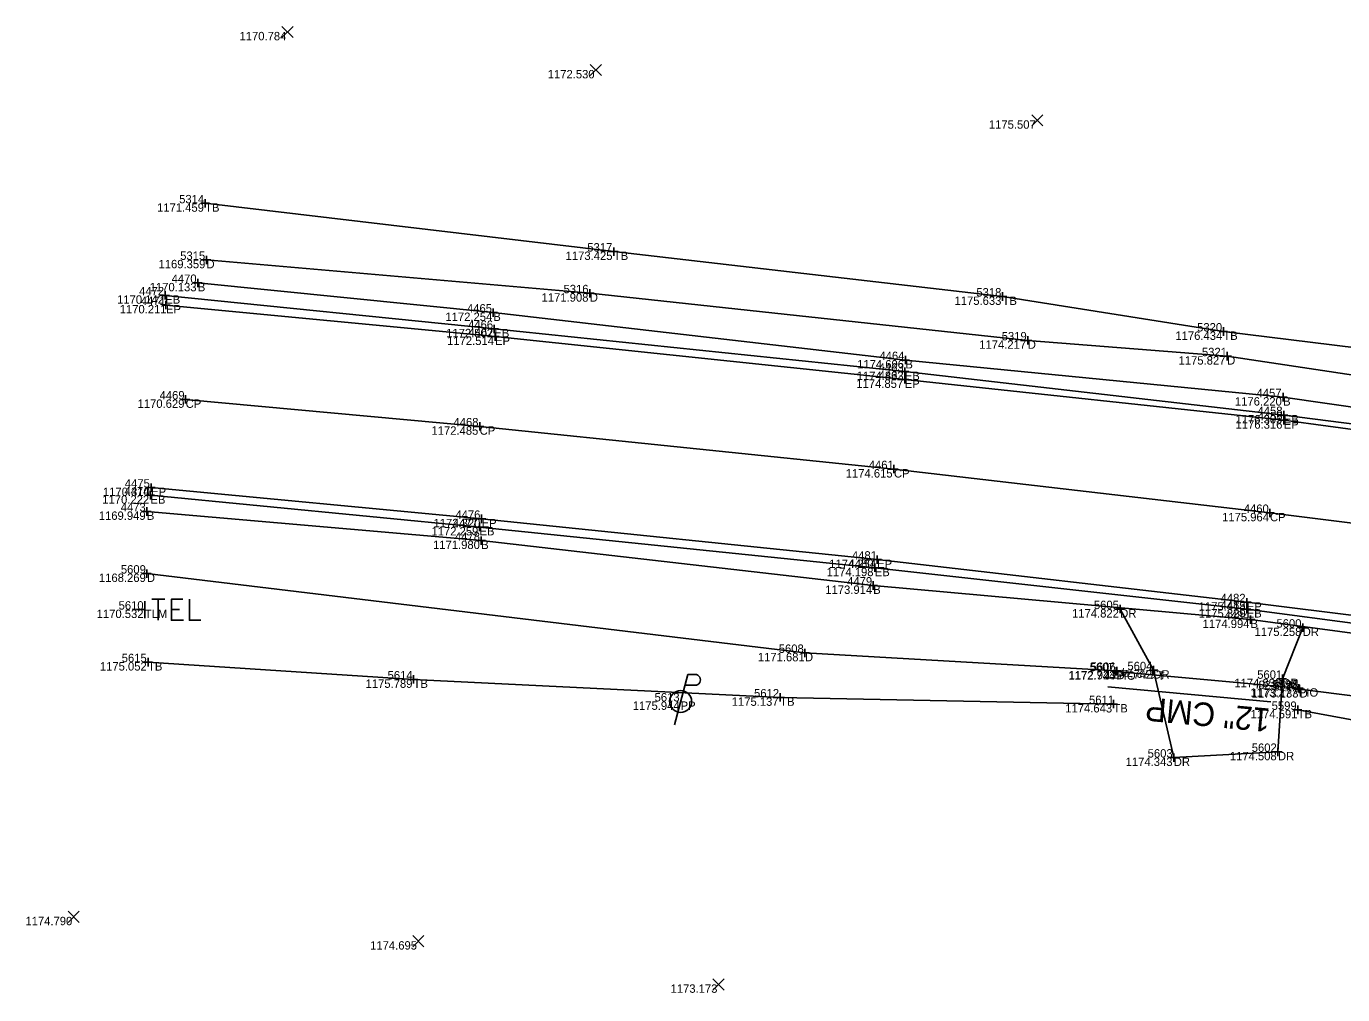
# Model space of a CAD drawing. Extents: x 2044996 to 2050343, y 455232 to 458054.
# Drawn here: x 2046630.6 to 2046787.3, y 457217.3 to 457332.5 of the extents above; entities that cross this region are included whole.
import ezdxf

# ---------------------------------------------------------------- set-up
doc = ezdxf.new("R2010")
doc.units = 0
for name, color, linetype in [('DR_X_Ditch', 7, 'Continuous'), ('DR_X_Elev_Flow', 7, 'Continuous'), ('DR_X_Storm_Sewer', 7, 'Continuous'), ('DR_X_Text', 7, 'Continuous'), ('DT_X_Contour_Minor', 7, 'Continuous'), ('DT_X_Contour_Text', 7, 'Continuous'), ('DT_X_Spot_Elev', 7, 'Continuous'), ('DT_X_TIN_Hull', 7, 'Continuous'), ('DT_X_Triangles', 7, 'Continuous'), ('DT_X_Void', 7, 'Continuous'), ('PV_X_COP', 7, 'Continuous'), ('PV_X_Driveway', 7, 'Continuous'), ('PV_X_EOP', 7, 'Continuous'), ('PV_X_Shoulder_Aggregate', 7, 'Continuous'), ('SC_Scratch1', 7, 'Continuous'), ('SV_X_Break_Lines', 7, 'Continuous'), ('SV_X_Top_of_Bank', 7, 'Continuous'), ('UT_X_Electric_Cells', 7, 'Continuous')]:
    doc.layers.add(name, color=color, linetype=linetype)

msp = doc.modelspace()

# ---------------------------------------------------------------- linework, layer by layer
at = {"layer": 'DR_X_Ditch'}
for points in [[(2046652.09, 457304.73), (2046697.72, 457300.76), (2046749.85, 457295.15), (2046773.58, 457293.27), (2046813.42, 457287.29), (2046865.63, 457279.49), (2046913.29, 457272.1), (2046945.7, 457266), (2046955.45, 457263.32), (2046957.87, 457262.51), (2047003.84, 457250.36), (2047016.8, 457245.89), (2047017.67, 457245.73), (2047064.32, 457227.1), (2047106.55, 457210.85), (2047146.99, 457194.6), (2047185.37, 457179.96), (2047230.91, 457162.64)], [(2046760.44, 457255.82), (2046723.33, 457257.96), (2046645, 457267.4)], [(2046965.68, 457219.12), (2046952.44, 457224.82), (2046926.17, 457227.03), (2046902.99, 457233.78), (2046839.32, 457246.45), (2046782.21, 457253.65)]]:
    msp.add_lwpolyline(points, dxfattribs=at)
at = {"layer": 'DR_X_Elev_Flow'}
for p, q in [((2046760.38, 457256.26), (2046760.38, 457255.26)), ((2046759.88, 457255.76), (2046760.88, 457255.76)), ((2046760.38, 457255.76), (2046760.38, 457255.76)), ((2046781.62, 457253.75), (2046782.62, 457253.75)), ((2046782.12, 457254.25), (2046782.12, 457253.25)), ((2046782.12, 457253.75), (2046782.12, 457253.75))]:
    msp.add_line(p, q, dxfattribs=at)
at = {"layer": 'DR_X_Storm_Sewer'}
msp.add_line((2046782.12, 457253.75), (2046760.38, 457255.76), dxfattribs=at)
at = {"layer": 'DR_X_Text'}
msp.add_line((2046759.37, 457253.94), (2046778.8, 457252.15), dxfattribs=at)
at = {"layer": 'DT_X_Spot_Elev'}
for p, q in [((2046661.06, 457331.19), (2046662.39, 457332.52)), ((2046661.06, 457332.52), (2046662.39, 457331.19)), ((2046697.78, 457326.66), (2046699.12, 457328)), ((2046697.78, 457328), (2046699.12, 457326.66)), ((2046750.33, 457320.67), (2046751.66, 457322)), ((2046750.33, 457322), (2046751.66, 457320.67)), ((2046635.61, 457225.89), (2046636.95, 457227.22)), ((2046635.61, 457227.22), (2046636.95, 457225.89)), ((2046676.64, 457222.99), (2046677.98, 457224.32)), ((2046676.64, 457224.32), (2046677.98, 457222.99)), ((2046712.38, 457217.84), (2046713.72, 457219.18)), ((2046712.38, 457219.18), (2046713.72, 457217.84))]:
    msp.add_line(p, q, dxfattribs=at)
at = {"layer": 'DT_X_TIN_Hull'}
for p, q in [((2046644.75, 457262.11), (2046644.75, 457264.11)), ((2046644.75, 457263.11), (2046643.75, 457263.11))]:
    msp.add_line(p, q, dxfattribs=at)
for points in [[(2046645.57, 457264.35), (2046647.12, 457264.35)], [(2046646.35, 457264.35), (2046646.35, 457261.85)], [(2046649.27, 457264.35), (2046647.91, 457264.35), (2046647.91, 457261.85), (2046649.36, 457261.85)], [(2046650.05, 457264.35), (2046650.05, 457261.85), (2046651.41, 457261.85)], [(2046647.91, 457263.11), (2046648.87, 457263.11)]]:
    msp.add_lwpolyline(points, dxfattribs=at)
at = {"layer": 'DT_X_Void'}
for p, q in [((2046651.43, 457311.46), (2046652.43, 457311.46)), ((2046651.93, 457311.96), (2046651.93, 457310.96)), ((2046651.93, 457311.46), (2046651.93, 457311.46)), ((2046700.58, 457306.22), (2046700.58, 457305.22)), ((2046651.59, 457304.73), (2046652.59, 457304.73)), ((2046652.09, 457305.23), (2046652.09, 457304.23)), ((2046652.09, 457304.73), (2046652.09, 457304.73)), ((2046700.08, 457305.72), (2046701.08, 457305.72)), ((2046700.58, 457305.72), (2046700.58, 457305.72)), ((2046650.56, 457301.99), (2046651.56, 457301.99)), ((2046651.06, 457302.49), (2046651.06, 457301.49)), ((2046651.06, 457301.99), (2046651.06, 457301.99)), ((2046646.68, 457300.51), (2046647.68, 457300.51)), ((2046647.18, 457301.01), (2046647.18, 457300.01)), ((2046647.18, 457300.51), (2046647.18, 457300.51)), ((2046647.27, 457299.86), (2046647.27, 457298.86)), ((2046697.22, 457300.76), (2046698.22, 457300.76)), ((2046697.72, 457301.26), (2046697.72, 457300.26)), ((2046697.72, 457300.76), (2046697.72, 457300.76)), ((2046746.35, 457300.37), (2046747.35, 457300.37)), ((2046746.85, 457300.87), (2046746.85, 457299.87)), ((2046746.85, 457300.37), (2046746.85, 457300.37)), ((2046646.77, 457299.36), (2046647.77, 457299.36)), ((2046647.27, 457299.36), (2046647.27, 457299.36)), ((2046685.73, 457298.46), (2046686.73, 457298.46)), ((2046686.23, 457298.96), (2046686.23, 457297.96)), ((2046686.23, 457298.46), (2046686.23, 457298.46)), ((2046686.35, 457297.02), (2046686.35, 457296.02)), ((2046685.85, 457296.52), (2046686.85, 457296.52)), ((2046685.94, 457295.6), (2046686.94, 457295.6)), ((2046686.35, 457296.52), (2046686.35, 457296.52)), ((2046686.44, 457296.1), (2046686.44, 457295.1)), ((2046686.44, 457295.6), (2046686.44, 457295.6)), ((2046749.85, 457295.65), (2046749.85, 457294.65)), ((2046772.63, 457296.21), (2046773.63, 457296.21)), ((2046773.13, 457296.71), (2046773.13, 457295.71)), ((2046773.13, 457296.21), (2046773.13, 457296.21)), ((2046749.35, 457295.15), (2046750.35, 457295.15)), ((2046749.85, 457295.15), (2046749.85, 457295.15)), ((2046773.58, 457293.77), (2046773.58, 457292.77)), ((2046734.78, 457292.81), (2046735.78, 457292.81)), ((2046735.28, 457293.31), (2046735.28, 457292.31)), ((2046735.28, 457292.81), (2046735.28, 457292.81)), ((2046773.08, 457293.27), (2046774.08, 457293.27)), ((2046773.58, 457293.27), (2046773.58, 457293.27)), ((2046734.71, 457291.43), (2046735.71, 457291.43)), ((2046734.71, 457290.5), (2046735.71, 457290.5)), ((2046735.21, 457291.93), (2046735.21, 457290.93)), ((2046735.21, 457291.43), (2046735.21, 457291.43)), ((2046735.21, 457291), (2046735.21, 457290)), ((2046735.21, 457290.5), (2046735.21, 457290.5)), ((2046649.11, 457288.12), (2046650.11, 457288.12)), ((2046649.61, 457288.62), (2046649.61, 457287.62)), ((2046649.61, 457288.12), (2046649.61, 457288.12)), ((2046779.74, 457288.39), (2046780.74, 457288.39)), ((2046780.24, 457288.89), (2046780.24, 457287.89)), ((2046780.24, 457288.39), (2046780.24, 457288.39)), ((2046779.82, 457286.27), (2046780.82, 457286.27)), ((2046780.32, 457286.77), (2046780.32, 457285.77)), ((2046780.32, 457286.27), (2046780.32, 457286.27)), ((2046780.32, 457286.14), (2046780.32, 457285.14)), ((2046684.11, 457284.92), (2046685.11, 457284.92)), ((2046684.61, 457285.42), (2046684.61, 457284.42)), ((2046684.61, 457284.92), (2046684.61, 457284.92)), ((2046779.82, 457285.64), (2046780.82, 457285.64)), ((2046780.32, 457285.64), (2046780.32, 457285.64)), ((2046733.42, 457279.83), (2046734.42, 457279.83)), ((2046733.92, 457280.33), (2046733.92, 457279.33)), ((2046733.92, 457279.83), (2046733.92, 457279.83)), ((2046645.5, 457278.13), (2046645.5, 457277.13)), ((2046644.92, 457276.71), (2046645.92, 457276.71)), ((2046645, 457277.63), (2046646, 457277.63)), ((2046645.42, 457277.21), (2046645.42, 457276.21)), ((2046645.42, 457276.71), (2046645.42, 457276.71)), ((2046645.5, 457277.63), (2046645.5, 457277.63)), ((2046644.49, 457274.79), (2046645.49, 457274.79)), ((2046644.99, 457275.29), (2046644.99, 457274.29)), ((2046644.99, 457274.79), (2046644.99, 457274.79)), ((2046778.68, 457275.12), (2046778.68, 457274.12)), ((2046684.34, 457273.91), (2046685.34, 457273.91)), ((2046684.59, 457273.44), (2046684.59, 457272.44)), ((2046684.84, 457274.41), (2046684.84, 457273.41)), ((2046684.84, 457273.91), (2046684.84, 457273.91)), ((2046778.18, 457274.62), (2046779.18, 457274.62)), ((2046778.68, 457274.62), (2046778.68, 457274.62)), ((2046684.09, 457272.94), (2046685.09, 457272.94)), ((2046684.59, 457272.94), (2046684.59, 457272.94)), ((2046684.79, 457271.82), (2046684.79, 457270.82)), ((2046684.29, 457271.32), (2046685.29, 457271.32)), ((2046684.79, 457271.32), (2046684.79, 457271.32)), ((2046731.42, 457269.06), (2046732.42, 457269.06)), ((2046731.64, 457268.59), (2046731.64, 457267.59)), ((2046731.92, 457269.56), (2046731.92, 457268.56)), ((2046731.92, 457269.06), (2046731.92, 457269.06)), ((2046644.5, 457267.4), (2046645.5, 457267.4)), ((2046645, 457267.9), (2046645, 457266.9)), ((2046645, 457267.4), (2046645, 457267.4)), ((2046731.14, 457268.09), (2046732.14, 457268.09)), ((2046731.64, 457268.09), (2046731.64, 457268.09)), ((2046730.95, 457265.98), (2046731.95, 457265.98)), ((2046731.45, 457266.48), (2046731.45, 457265.48)), ((2046731.45, 457265.98), (2046731.45, 457265.98)), ((2046775.42, 457263.99), (2046776.42, 457263.99)), ((2046775.92, 457264.49), (2046775.92, 457263.49)), ((2046775.92, 457263.99), (2046775.92, 457263.99)), ((2046760.35, 457263.17), (2046761.35, 457263.17)), ((2046760.85, 457263.67), (2046760.85, 457262.67)), ((2046760.85, 457263.17), (2046760.85, 457263.17)), ((2046775.41, 457263.17), (2046776.41, 457263.17)), ((2046775.91, 457263.67), (2046775.91, 457262.67)), ((2046775.91, 457263.17), (2046775.91, 457263.17)), ((2046776.36, 457262.42), (2046776.36, 457261.42)), ((2046775.86, 457261.92), (2046776.86, 457261.92)), ((2046776.36, 457261.92), (2046776.36, 457261.92)), ((2046782.07, 457260.97), (2046783.07, 457260.97)), ((2046782.57, 457261.47), (2046782.57, 457260.47)), ((2046782.57, 457260.97), (2046782.57, 457260.97)), ((2046722.83, 457257.96), (2046723.83, 457257.96)), ((2046723.33, 457258.46), (2046723.33, 457257.46)), ((2046723.33, 457257.96), (2046723.33, 457257.96)), ((2046644.63, 457256.86), (2046645.63, 457256.86)), ((2046645.13, 457257.36), (2046645.13, 457256.36)), ((2046645.13, 457256.86), (2046645.13, 457256.86)), ((2046760.44, 457256.32), (2046760.44, 457255.32)), ((2046764.8, 457256.4), (2046764.8, 457255.4)), ((2046676.24, 457254.8), (2046677.24, 457254.8)), ((2046676.74, 457255.3), (2046676.74, 457254.3)), ((2046676.74, 457254.8), (2046676.74, 457254.8)), ((2046759.94, 457255.82), (2046760.94, 457255.82)), ((2046760.44, 457255.82), (2046760.44, 457255.82)), ((2046764.3, 457255.9), (2046765.3, 457255.9)), ((2046764.8, 457255.9), (2046764.8, 457255.9)), ((2046779.66, 457254.88), (2046780.66, 457254.88)), ((2046780.16, 457255.38), (2046780.16, 457254.38)), ((2046780.16, 457254.88), (2046780.16, 457254.88)), ((2046720.38, 457253.16), (2046720.38, 457252.16)), ((2046781.71, 457253.65), (2046782.71, 457253.65)), ((2046782.21, 457254.15), (2046782.21, 457253.15)), ((2046782.21, 457253.65), (2046782.21, 457253.65)), ((2046719.88, 457252.66), (2046720.88, 457252.66)), ((2046720.38, 457252.66), (2046720.38, 457252.66)), ((2046759.54, 457251.87), (2046760.54, 457251.87)), ((2046760.04, 457252.37), (2046760.04, 457251.37)), ((2046760.04, 457251.87), (2046760.04, 457251.87)), ((2046781.98, 457251.68), (2046781.98, 457250.68)), ((2046781.48, 457251.18), (2046782.48, 457251.18)), ((2046781.98, 457251.18), (2046781.98, 457251.18)), ((2046779.63, 457246.68), (2046779.63, 457245.68)), ((2046766.73, 457245.5), (2046767.73, 457245.5)), ((2046767.23, 457246), (2046767.23, 457245)), ((2046767.23, 457245.5), (2046767.23, 457245.5)), ((2046779.13, 457246.18), (2046780.13, 457246.18)), ((2046779.63, 457246.18), (2046779.63, 457246.18))]:
    msp.add_line(p, q, dxfattribs=at)
at = {"layer": 'PV_X_COP'}
msp.add_lwpolyline([(2047612.39, 456999.11), (2047580.09, 457011.53), (2047538.37, 457027.53), (2047496.01, 457043.83), (2047451.82, 457060.1), (2047409.77, 457076.51), (2047364.77, 457093.97), (2047313.94, 457114.01), (2047268.54, 457131.55), (2047222.12, 457149.92), (2047177.7, 457167.48), (2047132.78, 457184.84), (2047088.94, 457201.35), (2047045.02, 457217.22), (2047000.47, 457231.97), (2046961.14, 457242.7), (2046914.32, 457253.6), (2046869.82, 457261.81), (2046824.05, 457268.96), (2046778.68, 457274.62), (2046733.92, 457279.83), (2046684.61, 457284.92), (2046649.61, 457288.12)], dxfattribs=at)
at = {"layer": 'PV_X_Driveway'}
msp.add_lwpolyline([(2046782.57, 457260.97), (2046780.16, 457254.88), (2046779.63, 457246.18), (2046767.23, 457245.5), (2046764.8, 457255.9), (2046760.85, 457263.17)], dxfattribs=at)
at = {"layer": 'PV_X_EOP'}
for p, q in [((2046686.44, 457295.6), (2046647.27, 457299.36)), ((2046735.21, 457290.5), (2046686.44, 457295.6)), ((2046780.32, 457285.64), (2046735.21, 457290.5)), ((2046827.27, 457279.39), (2046780.32, 457285.64)), ((2046645.5, 457277.63), (2046684.84, 457273.91)), ((2046684.84, 457273.91), (2046731.92, 457269.06)), ((2046731.92, 457269.06), (2046775.92, 457263.99)), ((2046775.92, 457263.99), (2046821.37, 457258.33))]:
    msp.add_line(p, q, dxfattribs=at)
at = {"layer": 'PV_X_Shoulder_Aggregate'}
for p, q in [((2046686.35, 457296.52), (2046647.18, 457300.51)), ((2046735.21, 457291.43), (2046686.35, 457296.52)), ((2046780.32, 457286.27), (2046735.21, 457291.43)), ((2046827.43, 457280.14), (2046780.32, 457286.27)), ((2046645.42, 457276.71), (2046684.59, 457272.94)), ((2046684.59, 457272.94), (2046731.64, 457268.09)), ((2046731.64, 457268.09), (2046775.91, 457263.17)), ((2046775.91, 457263.17), (2046821.21, 457257.12))]:
    msp.add_line(p, q, dxfattribs=at)
at = {"layer": 'SV_X_Break_Lines'}
for points in [[(2047227.37, 457161.69), (2047183.55, 457178.86), (2047137.31, 457196.49), (2047094.49, 457213.08), (2047049.99, 457229.63), (2047005.1, 457243.65), (2046965.33, 457255.5), (2046918.59, 457265.88), (2046873.66, 457274.63), (2046827.67, 457281.56), (2046780.24, 457288.39), (2046735.28, 457292.81), (2046686.23, 457298.46), (2046651.06, 457301.99)], [(2046644.99, 457274.79), (2046684.79, 457271.32), (2046731.45, 457265.98), (2046776.36, 457261.92), (2046820.97, 457255.96), (2046865.17, 457248.93), (2046910.62, 457240.57), (2046953.49, 457230.48), (2046996.08, 457218.34), (2047041.05, 457204.36), (2047086.23, 457188.11), (2047130.38, 457171.33), (2047171.93, 457154.51), (2047216.75, 457137.04), (2047260.77, 457120.17), (2047304.38, 457102.94), (2047349.36, 457085.13), (2047391.24, 457069.28), (2047438.05, 457051.14), (2047480.2, 457035.91), (2047522.53, 457019.68), (2047543.14, 457011.06)]]:
    msp.add_lwpolyline(points, dxfattribs=at)
at = {"layer": 'SV_X_Top_of_Bank'}
for points in [[(2046651.93, 457311.46), (2046700.58, 457305.72), (2046746.85, 457300.37), (2046773.13, 457296.21), (2046810.21, 457291.65), (2046866.31, 457282.87), (2046913.13, 457276.05), (2046946.87, 457270.5), (2046956.84, 457268.66), (2047005.28, 457255.73), (2047019.97, 457251.51), (2047064.03, 457231.46), (2047107.63, 457215.29), (2047146.99, 457200.96), (2047188.63, 457185.75), (2047229.81, 457169.99), (2047277.5, 457150.03), (2047328.36, 457129.78), (2047359.21, 457118.11), (2047442.14, 457085.97), (2047488.03, 457067.35), (2047530.83, 457050.42), (2047563.67, 457038.95)], [(2046760.04, 457251.87), (2046720.38, 457252.66), (2046676.74, 457254.8), (2046645.13, 457256.86)], [(2046967.26, 457216.48), (2046951.44, 457222.54), (2046925.97, 457225.16), (2046902.29, 457230.46), (2046839.85, 457240.52), (2046781.98, 457251.18)]]:
    msp.add_lwpolyline(points, dxfattribs=at)
at = {"layer": 'UT_X_Electric_Cells'}
for p, q in [((2046709.39, 457255.38), (2046707.78, 457249.38)), ((2046709.39, 457255.38), (2046710.24, 457255.38)), ((2046709.05, 457254.11), (2046710.24, 457254.11))]:
    msp.add_line(p, q, dxfattribs=at)
msp.add_circle((2046708.53, 457252.18), 1.3, dxfattribs=at)
msp.add_arc((2046710.25, 457254.75), 0.638, 268.8767, 91.1233, dxfattribs=at)

# ---------------------------------------------------------------- texts
at = {"layer": 'DR_X_Text'}
msp.add_text('12" CMP', height=2.8, rotation=174.7281, dxfattribs=at).set_placement((2046778.79, 457251.32))
at = {"layer": 'DT_X_Contour_Minor'}
for s, p in [('1170.784', (2046656.02, 457330.86)), ('1172.530', (2046692.71, 457326.33)), ('1175.507', (2046745.22, 457320.34)), ('1171.459', (2046646.21, 457310.46)), ('1169.359', (2046646.38, 457303.73)), ('1173.425', (2046694.84, 457304.72)), ('1170.133', (2046645.33, 457300.99)), ('1170.142', (2046641.45, 457299.51)), ('1171.908', (2046691.98, 457299.76)), ('1175.633', (2046741.13, 457299.37)), ('1170.211', (2046641.76, 457298.36)), ('1172.254', (2046680.53, 457297.46)), ('1172.502', (2046680.62, 457295.52)), ('1172.514', (2046680.73, 457294.6)), ('1174.217', (2046744.07, 457294.15)), ('1176.434', (2046767.42, 457295.21)), ('1174.696', (2046729.54, 457291.81)), ('1175.827', (2046767.8, 457292.27)), ('1174.857', (2046729.44, 457289.5)), ('1174.833', (2046729.49, 457290.43)), ('1170.629', (2046643.89, 457287.12)), ('1176.220', (2046774.51, 457287.39)), ('1176.305', (2046774.57, 457285.27)), ('1172.485', (2046678.87, 457283.92)), ('1176.316', (2046774.58, 457284.64)), ('1174.615', (2046728.18, 457278.83)), ('1170.222', (2046639.69, 457275.71)), ('1170.310', (2046639.77, 457276.63)), ('1169.949', (2046639.27, 457273.79)), ('1172.320', (2046679.11, 457272.91)), ('1175.964', (2046772.98, 457273.62)), ('1172.259', (2046678.87, 457271.94)), ('1171.980', (2046679.06, 457270.32)), ('1174.254', (2046726.22, 457268.06)), ('1168.269', (2046639.29, 457266.4)), ('1174.198', (2046725.91, 457267.09)), ('1173.914', (2046725.75, 457264.98)), ('1175.418', (2046770.19, 457262.99)), ('1170.532', (2046639.02, 457262.11)), ('1174.822', (2046755.12, 457262.17)), ('1175.329', (2046770.2, 457262.17)), ('1174.994', (2046770.66, 457260.92)), ('1175.258', (2046776.84, 457259.97)), ('1171.681', (2046717.72, 457256.96)), ('1175.052', (2046639.4, 457255.86)), ('1175.789', (2046671.03, 457253.8)), ('1172.744', (2046754.68, 457254.76)), ('1172.923', (2046754.72, 457254.82)), ('1174.742', (2046759.07, 457254.9)), ('1174.833', (2046774.44, 457253.88)), ('1173.277', (2046776.35, 457252.75)), ('1173.133', (2046776.49, 457252.65)), ('1175.944', (2046702.83, 457251.18)), ('1175.137', (2046714.61, 457251.66)), ('1174.643', (2046754.31, 457250.87)), ('1174.591', (2046776.37, 457250.18)), ('1174.343', (2046761.5, 457244.5)), ('1174.508', (2046773.9, 457245.18)), ('1174.790', (2046630.54, 457225.55)), ('1174.695', (2046671.57, 457222.65)), ('1173.173', (2046707.33, 457217.51))]:
    msp.add_text(s, height=1, dxfattribs=at).set_placement(p)
at = {"layer": 'DT_X_Contour_Text'}
for s, p in [('TB', (2046651.93, 457310.46)), ('D', (2046652.09, 457303.73)), ('TB', (2046700.58, 457304.72)), ('B', (2046651.06, 457300.99)), ('EB', (2046647.18, 457299.51)), ('D', (2046697.72, 457299.76)), ('TB', (2046746.85, 457299.37)), ('EP', (2046647.27, 457298.36)), ('B', (2046686.23, 457297.46)), ('EB', (2046686.35, 457295.52)), ('EP', (2046686.44, 457294.6)), ('TB', (2046773.13, 457295.21)), ('D', (2046749.85, 457294.15)), ('B', (2046735.28, 457291.81)), ('D', (2046773.58, 457292.27)), ('EB', (2046735.21, 457290.43)), ('EP', (2046735.21, 457289.5)), ('CP', (2046649.61, 457287.12)), ('B', (2046780.24, 457287.39)), ('EB', (2046780.32, 457285.27)), ('CP', (2046684.61, 457283.92)), ('EP', (2046780.32, 457284.64)), ('CP', (2046733.92, 457278.83)), ('EB', (2046645.42, 457275.71)), ('EP', (2046645.5, 457276.63)), ('B', (2046644.99, 457273.79)), ('EP', (2046684.84, 457272.91)), ('CP', (2046778.68, 457273.62)), ('EB', (2046684.59, 457271.94)), ('B', (2046684.79, 457270.32)), ('EP', (2046731.92, 457268.06)), ('D', (2046645, 457266.4)), ('EB', (2046731.64, 457267.09)), ('B', (2046731.45, 457264.98)), ('EP', (2046775.92, 457262.99)), ('TLM', (2046644.75, 457262.11)), ('DR', (2046760.85, 457262.17)), ('EB', (2046775.91, 457262.17)), ('B', (2046776.36, 457260.92)), ('DR', (2046782.57, 457259.97)), ('D', (2046723.33, 457256.96)), ('TB', (2046645.13, 457255.86)), ('TB', (2046676.74, 457253.8)), ('PIO', (2046760.38, 457254.76)), ('D', (2046760.44, 457254.82)), ('DR', (2046764.8, 457254.9)), ('DR', (2046780.16, 457253.88)), ('PIO', (2046782.12, 457252.75)), ('D', (2046782.21, 457252.65)), ('PP', (2046708.53, 457251.18)), ('TB', (2046720.38, 457251.66)), ('TB', (2046760.04, 457250.87)), ('TB', (2046781.98, 457250.18)), ('DR', (2046767.23, 457244.5)), ('DR', (2046779.63, 457245.18))]:
    msp.add_text(s, height=1, dxfattribs=at).set_placement(p)
at = {"layer": 'DT_X_Triangles'}
for s, p in [('5314', (2046648.84, 457311.46)), ('5317', (2046697.42, 457305.72)), ('5315', (2046648.96, 457304.73)), ('4470', (2046647.94, 457301.99)), ('4472', (2046644.07, 457300.51)), ('5316', (2046694.59, 457300.76)), ('4471', (2046644.27, 457299.36)), ('5318', (2046743.73, 457300.37)), ('4465', (2046683.1, 457298.46)), ('4466', (2046683.23, 457296.52)), ('5320', (2046770.01, 457296.21)), ('4467', (2046683.28, 457295.6)), ('5319', (2046746.75, 457295.15)), ('4464', (2046732.19, 457292.81)), ('5321', (2046770.58, 457293.27)), ('4463', (2046732.1, 457291.43)), ('4462', (2046732.1, 457290.5)), ('4469', (2046646.51, 457288.12)), ('4457', (2046777.08, 457288.39)), ('4468', (2046681.49, 457284.92)), ('4458', (2046777.2, 457286.27)), ('4459', (2046777.22, 457285.64)), ('4461', (2046730.92, 457279.83)), ('4475', (2046642.37, 457277.63)), ('4474', (2046642.33, 457276.71)), ('4473', (2046641.88, 457274.79)), ('4476', (2046681.72, 457273.91)), ('4460', (2046775.56, 457274.62)), ('4477', (2046681.42, 457272.94)), ('4478', (2046681.67, 457271.32)), ('4480', (2046728.52, 457268.09)), ('4481', (2046728.92, 457269.06)), ('5609', (2046641.9, 457267.4)), ('4479', (2046728.35, 457265.98)), ('5610', (2046641.63, 457263.11)), ('5605', (2046757.72, 457263.17)), ('4482', (2046772.8, 457263.99)), ('4483', (2046772.8, 457263.17)), ('4484', (2046773.27, 457261.92)), ('5600', (2046779.45, 457260.97)), ('5615', (2046642, 457256.86)), ('5608', (2046720.21, 457257.96)), ('5607', (2046757.22, 457255.76)), ('5606', (2046757.32, 457255.82)), ('5604', (2046761.71, 457255.9)), ('5614', (2046673.65, 457254.8)), ('5601', (2046777.16, 457254.88)), ('5597', (2046778.96, 457253.75)), ('5598', (2046779.09, 457253.65)), ('5613', (2046705.43, 457252.18)), ('5612', (2046717.27, 457252.66)), ('5611', (2046757.14, 457251.87)), ('5599', (2046778.88, 457251.18)), ('5602', (2046776.51, 457246.18)), ('5603', (2046764.12, 457245.5))]:
    msp.add_text(s, height=1, dxfattribs=at).set_placement(p)
at = {"layer": 'SC_Scratch1'}
for s, p in [("1,172.74'", (2046766.2, 457255.72)), ("1173.28'", (2046782.17, 457254.25))]:
    msp.add_text(s, height=1, rotation=174.7281, dxfattribs=at).set_placement(p)

doc.saveas('drawing.dxf')
